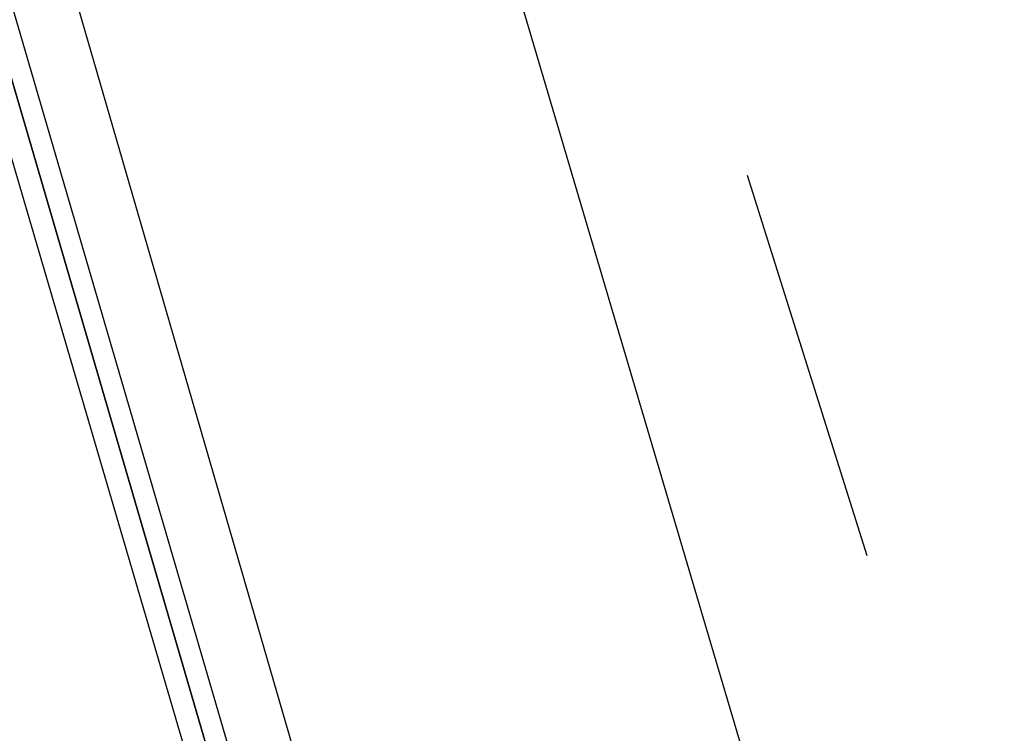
# Model space of a CAD drawing. Header units: feet. Extents: x -79 to 198, y -22 to 181.
# Tile 325 of 656: x 15.961 to 17.169, y 44.28 to 45.155. Entities that reach past the tile are written whole.
import ezdxf

# ---------------------------------------------------------------- set-up
doc = ezdxf.new("R2010")
doc.units = ezdxf.units.FT
doc.layers.add('A-LINEA', color=7, linetype='CONTINUOUS')

msp = doc.modelspace()

# ---------------------------------------------------------------- linework, layer by layer
at = {"layer": 'A-LINEA'}
for p, q in [((15.07, 48.4907), (17.1689, 41.2494)), ((15.07, 48.4907), (17.1689, 41.2494)), ((17.0533, 43.5644), (16, 47.1244)), ((17.0533, 43.5644), (16, 47.1244)), ((16.8533, 44.9644), (17, 44.4978)), ((16.8533, 44.9644), (17, 44.4978))]:
    msp.add_line(p, q, dxfattribs=at)
for points in [[(16.4533, 43.2711), (15.3467, 47.0444), (15.3467, 47.0578), (15.3733, 47.0578), (16.48, 43.2711), (16.4667, 43.2578), (16.4533, 43.2711)], [(16.4533, 43.2711), (15.3467, 47.0444), (15.3467, 47.0578), (15.3733, 47.0578), (16.48, 43.2711), (16.4667, 43.2578), (16.4533, 43.2711)], [(16.48, 43.2711), (15.3733, 47.0578), (15.3867, 47.0578), (15.4, 47.0578), (16.5067, 43.2711), (16.48, 43.2711)], [(16.48, 43.2711), (15.3733, 47.0578), (15.3867, 47.0578), (15.4, 47.0578), (16.5067, 43.2711), (16.48, 43.2711)]]:
    msp.add_lwpolyline(points, dxfattribs=at)

doc.saveas('drawing.dxf')
